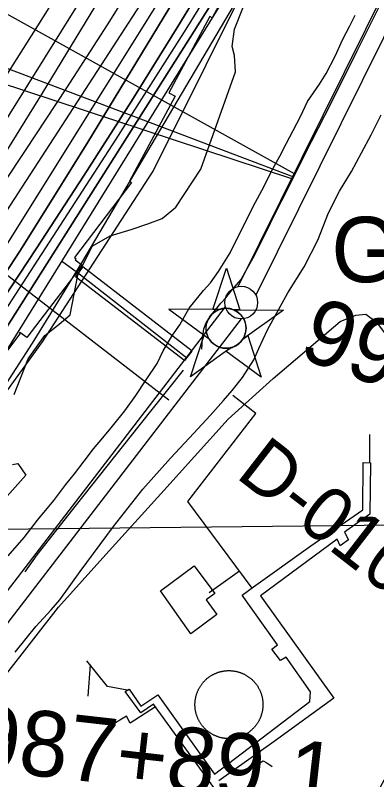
# Model space of a CAD drawing. Extents: x 3651524 to 3689615, y 505651 to 531377.
# Drawn here: x 3684375 to 3684929, y 520078 to 521247 of the extents above; entities that cross this region are included whole.
import ezdxf

# ---------------------------------------------------------------- set-up
doc = ezdxf.new("R2010")
doc.units = 0
for name, color, linetype in [('V-BLDG-OTLN', 7, 'Continuous'), ('V-CHAN-DOCK', 7, 'Continuous'), ('V-CHAN-NAID', 7, 'Continuous'), ('V-DOMW-TANK', 7, 'Continuous'), ('V-FLOD-BASE', 7, 'Continuous'), ('V-GRID-MAJR', 7, 'Continuous'), ('V-LEVE-TOET', 7, 'Continuous'), ('V-RIVR-EDGE', 7, 'Continuous'), ('V-RIVR-RANG', 7, 'Continuous'), ('V-RIVR-RANG-IDEN', 7, 'Continuous'), ('V-RRAP-FSHR', 7, 'Continuous'), ('V-RRAP-RVMT', 7, 'Continuous'), ('V-SITE-OTLN', 7, 'Continuous'), ('V-SITE-VEGE', 7, 'Continuous'), ('V-SURV-IDEN', 7, 'Continuous'), ('V-SURV-LINE', 7, 'Continuous'), ('V-TOPO-DPTH', 7, 'Continuous'), ('V-TOPO-MAJR', 7, 'Continuous'), ('V-TOPO-MINR', 7, 'Continuous'), ('V-TOPO-WATR', 7, 'Continuous'), ('V-UTIL-LINE', 7, 'Continuous')]:
    doc.layers.add(name, color=color, linetype=linetype)

msp = doc.modelspace()

# ---------------------------------------------------------------- linework, layer by layer
at = {"layer": 'V-BLDG-OTLN'}
msp.add_lwpolyline([(3684597.483, 520366.933), (3684649.385, 520405.136), (3684680.56, 520362.782), (3684667.33, 520353.043), (3684683.849, 520330.599), (3684643.817, 520301.084)], close=True, dxfattribs=at)
at = {"layer": 'V-CHAN-DOCK'}
msp.add_lwpolyline([(3684645.939, 520733.468), (3684478.611, 520862.088), (3684467.482, 520847.611), (3684634.847, 520718.964), (3684645.939, 520733.468)], dxfattribs=at)
at = {"layer": 'V-CHAN-NAID'}
for points in [[(3684687.093, 520796.822), (3684677.506, 520796.89), (3684698.632, 520860.374), (3684718.856, 520796.597), (3684709.269, 520796.665), (3684707.692, 520797.243), (3684705.597, 520797.863), (3684703.557, 520798.314), (3684701.521, 520798.622), (3684700.354, 520798.736), (3684698.82, 520798.817), (3684697.098, 520798.815), (3684695.728, 520798.745), (3684693.822, 520798.544), (3684692.456, 520798.325), (3684690.672, 520797.941), (3684689.142, 520797.521), (3684688.11, 520797.19)], [(3684687.093, 520796.822), (3684610.602, 520797.364), (3684672.167, 520751.965), (3684671.054, 520753.874), (3684670.244, 520755.502), (3684669.419, 520757.47), (3684668.723, 520759.524), (3684668.358, 520760.847), (3684667.997, 520762.473), (3684667.753, 520763.918), (3684667.565, 520765.516), (3684667.456, 520767.252), (3684667.444, 520768.833), (3684667.551, 520770.907), (3684667.734, 520772.525), (3684668.126, 520774.728), (3684668.607, 520776.651), (3684669.21, 520778.538), (3684669.865, 520780.217), (3684670.592, 520781.805), (3684671.406, 520783.34), (3684672.467, 520785.077), (3684673.498, 520786.547), (3684674.498, 520787.816), (3684675.5, 520788.962), (3684676.809, 520790.299), (3684677.86, 520791.264), (3684679.577, 520792.661), (3684680.789, 520793.531), (3684682.476, 520794.601), (3684684.207, 520795.546), (3684685.653, 520796.23)], [(3684709.269, 520796.665), (3684785.761, 520796.122), (3684723.558, 520751.6), (3684724.469, 520753.089), (3684725.447, 520754.936), (3684726.162, 520756.521), (3684726.901, 520758.476), (3684727.446, 520760.261), (3684727.844, 520761.9), (3684728.205, 520763.91), (3684728.391, 520765.483), (3684728.515, 520767.689), (3684728.485, 520769.751), (3684728.297, 520771.971), (3684728.031, 520773.729), (3684727.54, 520775.961), (3684726.9, 520778.101), (3684726.15, 520780.083), (3684725.502, 520781.526), (3684724.495, 520783.442), (3684723.433, 520785.164), (3684722.219, 520786.866), (3684720.958, 520788.405), (3684719.686, 520789.771), (3684718.054, 520791.303), (3684716.311, 520792.715), (3684714.628, 520793.892), (3684712.741, 520795.024), (3684711.269, 520795.785)], [(3684705.527, 520738.694), (3684643.324, 520694.172), (3684664.45, 520757.655), (3684672.167, 520751.965), (3684672.802, 520751.001), (3684674.185, 520749.142), (3684675.398, 520747.726), (3684676.864, 520746.223), (3684678.253, 520744.972), (3684679.707, 520743.816), (3684681.11, 520742.829), (3684682.788, 520741.793), (3684684.502, 520740.882), (3684686.293, 520740.071), (3684687.739, 520739.515), (3684689.367, 520738.986), (3684691.593, 520738.422), (3684693.125, 520738.135), (3684695.15, 520737.878), (3684696.687, 520737.774), (3684698.548, 520737.752), (3684700.237, 520737.83), (3684701.947, 520738.006), (3684703.849, 520738.317)], [(3684723.558, 520751.6), (3684731.354, 520757.181), (3684751.578, 520693.404), (3684697.73, 520733.114), (3684705.527, 520738.694), (3684707.193, 520739.17), (3684708.805, 520739.73), (3684710.963, 520740.644), (3684712.698, 520741.528), (3684714.564, 520742.642), (3684716.303, 520743.854), (3684717.855, 520745.099), (3684719.142, 520746.267), (3684720.526, 520747.687), (3684721.73, 520749.089), (3684722.849, 520750.561)]]:
    msp.add_lwpolyline(points, close=True, dxfattribs=at)
msp.add_circle((3684697.979, 520768.288), 30.541, dxfattribs=at)
at = {"layer": 'V-DOMW-TANK'}
for points in [[(3684650.895, 520185.413), (3684650.772, 520186.312), (3684650.665, 520187.213), (3684650.573, 520188.116), (3684650.499, 520189.021), (3684650.44, 520189.926), (3684650.395, 520190.834), (3684650.368, 520191.741), (3684650.358, 520192.648), (3684650.36, 520193.557), (3684650.381, 520194.465), (3684650.418, 520195.37), (3684650.467, 520196.277), (3684650.534, 520197.182), (3684650.616, 520198.088), (3684650.717, 520198.991), (3684650.831, 520199.89), (3684650.96, 520200.789), (3684651.108, 520201.684), (3684651.267, 520202.579), (3684651.446, 520203.468), (3684651.64, 520204.357), (3684651.849, 520205.239), (3684652.07, 520206.12), (3684652.308, 520206.994), (3684652.562, 520207.865), (3684652.83, 520208.733), (3684653.117, 520209.597), (3684653.416, 520210.453), (3684653.729, 520211.305), (3684654.059, 520212.151), (3684654.403, 520212.991), (3684654.761, 520213.824), (3684655.134, 520214.654), (3684655.521, 520215.473), (3684655.923, 520216.288), (3684656.338, 520217.095), (3684656.766, 520217.896), (3684657.211, 520218.686), (3684657.667, 520219.471), (3684658.139, 520220.247), (3684658.624, 520221.015), (3684659.122, 520221.775), (3684659.629, 520222.524), (3684660.156, 520223.266), (3684660.692, 520223.997), (3684661.243, 520224.722), (3684661.804, 520225.435), (3684662.38, 520226.137), (3684662.966, 520226.829), (3684663.564, 520227.513), (3684664.174, 520228.185), (3684664.797, 520228.847), (3684665.429, 520229.496), (3684666.075, 520230.135), (3684666.73, 520230.763), (3684667.398, 520231.38), (3684668.075, 520231.984), (3684668.761, 520232.576), (3684669.46, 520233.158), (3684670.168, 520233.725), (3684670.885, 520234.28), (3684671.614, 520234.823), (3684672.35, 520235.355), (3684673.095, 520235.871), (3684673.851, 520236.377), (3684674.615, 520236.867), (3684675.387, 520237.346), (3684676.167, 520237.809), (3684676.956, 520238.259), (3684677.75, 520238.697), (3684678.555, 520239.119), (3684679.364, 520239.527), (3684680.183, 520239.924), (3684681.006, 520240.303), (3684681.838, 520240.67), (3684682.676, 520241.02), (3684683.515, 520241.356), (3684684.367, 520241.677), (3684685.221, 520241.984), (3684686.083, 520242.275), (3684686.948, 520242.552), (3684687.816, 520242.814), (3684688.689, 520243.06), (3684689.567, 520243.291), (3684690.448, 520243.508), (3684691.335, 520243.707), (3684692.223, 520243.893), (3684693.114, 520244.061), (3684694.009, 520244.215), (3684694.906, 520244.354), (3684695.805, 520244.477), (3684696.709, 520244.583), (3684697.612, 520244.674), (3684698.515, 520244.749), (3684699.422, 520244.809), (3684700.329, 520244.852), (3684701.237, 520244.88), (3684702.144, 520244.893), (3684703.051, 520244.889), (3684703.958, 520244.868)], [(3684703.958, 520244.868), (3684704.866, 520244.833), (3684705.773, 520244.78), (3684706.678, 520244.714), (3684707.581, 520244.63), (3684708.485, 520244.532), (3684709.386, 520244.418), (3684710.283, 520244.286), (3684711.18, 520244.141), (3684712.073, 520243.977), (3684712.963, 520243.803), (3684713.85, 520243.611), (3684714.735, 520243.402), (3684715.614, 520243.178), (3684716.49, 520242.939), (3684717.361, 520242.685), (3684718.227, 520242.417), (3684719.091, 520242.132), (3684719.947, 520241.833), (3684720.799, 520241.518), (3684721.645, 520241.19), (3684722.485, 520240.846), (3684723.32, 520240.487), (3684724.148, 520240.115), (3684724.967, 520239.728), (3684725.782, 520239.328), (3684726.591, 520238.91), (3684727.39, 520238.48), (3684728.182, 520238.036), (3684728.967, 520237.579), (3684729.743, 520237.108), (3684730.511, 520236.625), (3684731.269, 520236.127), (3684732.02, 520235.615), (3684732.761, 520235.091), (3684733.493, 520234.556), (3684734.216, 520234.005), (3684734.926, 520233.442), (3684735.631, 520232.869), (3684736.325, 520232.283), (3684737.007, 520231.683), (3684737.679, 520231.073), (3684738.34, 520230.452), (3684738.992, 520229.817), (3684739.63, 520229.172), (3684740.257, 520228.517), (3684740.874, 520227.851), (3684741.478, 520227.173), (3684742.072, 520226.485), (3684742.653, 520225.787), (3684743.217, 520225.08), (3684743.776, 520224.361), (3684744.318, 520223.634), (3684744.849, 520222.897), (3684745.367, 520222.152), (3684745.871, 520221.398), (3684746.362, 520220.634), (3684746.839, 520219.862), (3684747.302, 520219.082), (3684747.755, 520218.293), (3684748.191, 520217.497), (3684748.613, 520216.692), (3684749.023, 520215.883), (3684749.416, 520215.066), (3684749.797, 520214.24), (3684750.163, 520213.411), (3684750.514, 520212.573), (3684750.849, 520211.729), (3684751.171, 520210.882), (3684751.48, 520210.025), (3684751.771, 520209.167), (3684752.048, 520208.303), (3684752.308, 520207.433), (3684752.555, 520206.558), (3684752.787, 520205.682), (3684753.002, 520204.799), (3684753.203, 520203.914), (3684753.385, 520203.025), (3684753.557, 520202.132), (3684753.71, 520201.237), (3684753.848, 520200.34), (3684753.971, 520199.441), (3684754.077, 520198.54), (3684754.169, 520197.639), (3684754.243, 520196.732), (3684754.302, 520195.827), (3684754.347, 520194.919), (3684754.374, 520194.012), (3684754.386, 520193.103), (3684754.382, 520192.196), (3684754.362, 520191.288), (3684754.327, 520190.381), (3684754.276, 520189.476), (3684754.208, 520188.571), (3684754.124, 520187.665), (3684754.026, 520186.764), (3684753.911, 520185.863), (3684753.782, 520184.962), (3684753.635, 520184.071), (3684753.475, 520183.176), (3684753.299, 520182.285)], [(3684718.661, 520143.478), (3684717.797, 520143.201), (3684716.926, 520142.939), (3684716.054, 520142.693), (3684715.175, 520142.462), (3684714.295, 520142.247), (3684713.408, 520142.046), (3684712.519, 520141.86), (3684711.628, 520141.692), (3684710.733, 520141.538), (3684709.836, 520141.399), (3684708.935, 520141.278), (3684708.034, 520141.17), (3684707.131, 520141.08), (3684706.226, 520141.004), (3684705.32, 520140.944), (3684704.413, 520140.901), (3684703.506, 520140.873), (3684702.599, 520140.862), (3684701.691, 520140.867), (3684700.782, 520140.885), (3684699.877, 520140.922), (3684698.969, 520140.973), (3684698.064, 520141.041), (3684697.161, 520141.123), (3684696.258, 520141.221), (3684695.355, 520141.338), (3684694.46, 520141.467), (3684693.563, 520141.612), (3684692.67, 520141.774), (3684691.779, 520141.952), (3684690.892, 520142.144), (3684690.007, 520142.351), (3684689.129, 520142.575), (3684688.252, 520142.814), (3684687.382, 520143.068), (3684686.514, 520143.336), (3684685.651, 520143.621), (3684684.795, 520143.92), (3684683.943, 520144.235), (3684683.097, 520144.563), (3684682.256, 520144.907), (3684681.422, 520145.266), (3684680.597, 520145.638), (3684679.774, 520146.025), (3684678.958, 520146.427), (3684678.152, 520146.843), (3684677.353, 520147.273), (3684676.56, 520147.719), (3684675.776, 520148.174), (3684675, 520148.645), (3684674.232, 520149.13), (3684673.474, 520149.628), (3684672.72, 520150.138), (3684671.981, 520150.662), (3684671.25, 520151.199), (3684670.527, 520151.748), (3684669.814, 520152.309), (3684669.112, 520152.884), (3684668.417, 520153.472), (3684667.735, 520154.068), (3684667.064, 520154.68), (3684666.402, 520155.303), (3684665.751, 520155.936), (3684665.112, 520156.581), (3684664.485, 520157.236), (3684663.869, 520157.902), (3684663.265, 520158.58), (3684662.671, 520159.268), (3684662.091, 520159.966), (3684661.522, 520160.673), (3684660.967, 520161.392), (3684660.424, 520162.119), (3684659.894, 520162.856), (3684659.376, 520163.601), (3684658.872, 520164.359), (3684658.38, 520165.119), (3684657.903, 520165.891), (3684657.438, 520166.671), (3684656.988, 520167.458), (3684656.551, 520168.256), (3684656.129, 520169.059), (3684655.72, 520169.87), (3684655.327, 520170.687), (3684654.946, 520171.513), (3684654.579, 520172.344), (3684654.229, 520173.18), (3684653.893, 520174.024), (3684653.571, 520174.874), (3684653.264, 520175.728), (3684652.971, 520176.588), (3684652.695, 520177.452), (3684652.433, 520178.32), (3684652.187, 520179.195), (3684651.956, 520180.071), (3684651.741, 520180.954), (3684651.54, 520181.839), (3684651.356, 520182.726), (3684651.186, 520183.621), (3684651.032, 520184.518), (3684650.895, 520185.413)], [(3684753.299, 520182.285), (3684753.104, 520181.398), (3684752.895, 520180.514), (3684752.67, 520179.633), (3684752.435, 520178.759), (3684752.181, 520177.886), (3684751.91, 520177.02), (3684751.626, 520176.158), (3684751.327, 520175.3), (3684751.013, 520174.45), (3684750.684, 520173.604), (3684750.339, 520172.762), (3684749.981, 520171.929), (3684749.608, 520171.101), (3684749.221, 520170.28), (3684748.82, 520169.465), (3684748.404, 520168.658), (3684747.974, 520167.859), (3684747.532, 520167.067), (3684747.075, 520166.282), (3684746.604, 520165.506), (3684746.119, 520164.738), (3684745.621, 520163.978), (3684745.111, 520163.229), (3684744.587, 520162.487), (3684744.05, 520161.754), (3684743.499, 520161.033), (3684742.938, 520160.32), (3684742.363, 520159.618), (3684741.777, 520158.924), (3684741.179, 520158.242), (3684740.568, 520157.57), (3684739.946, 520156.909), (3684739.313, 520156.257), (3684738.668, 520155.618), (3684738.013, 520154.992), (3684737.345, 520154.375), (3684736.667, 520153.769), (3684735.981, 520153.177), (3684735.283, 520152.597), (3684734.574, 520152.028), (3684733.857, 520151.473), (3684733.128, 520150.93), (3684732.395, 520150.4), (3684731.645, 520149.882), (3684730.892, 520149.378), (3684730.126, 520148.886), (3684729.356, 520148.409), (3684728.577, 520147.944), (3684727.787, 520147.494), (3684726.992, 520147.058), (3684726.187, 520146.634), (3684725.378, 520146.228), (3684724.559, 520145.831), (3684723.736, 520145.45), (3684722.904, 520145.085), (3684722.067, 520144.737), (3684721.225, 520144.397), (3684720.377, 520144.076), (3684719.521, 520143.771), (3684718.661, 520143.478)]]:
    msp.add_lwpolyline(points, dxfattribs=at)
at = {"layer": 'V-FLOD-BASE'}
for points in [[(3684660.625, 520736.185), (3684661.909, 520752.322), (3684663.994, 520767.243), (3684667.264, 520776.51), (3684677.824, 520791.393), (3684689.999, 520806.673), (3684697.704, 520814.71), (3684706.635, 520826.371), (3684720.834, 520842.853), (3684727.748, 520854.928), (3684741.58, 520879.482), (3684759.908, 520916.526), (3684772.128, 520941.895), (3684794.113, 520984.571), (3684819.771, 521036.109), (3684858.859, 521112.606), (3684898.367, 521192.732), (3684950.896, 521297.014)], [(3684632.233, 520704.435), (3684564.455, 520619.189), (3684468.668, 520498.157), (3684408.192, 520421.756), (3684389.916, 520396.01)]]:
    msp.add_lwpolyline(points, dxfattribs=at)
at = {"layer": 'V-GRID-MAJR'}
msp.add_line((3682067.059, 520435.603), (3687341.635, 520494.294), dxfattribs=at)
at = {"layer": 'V-LEVE-TOET'}
for points in [[(3684887.076, 521229.522), (3684895.471, 521247.147)], [(3684364.539, 520420.333), (3684388.915, 520448.624), (3684409.47, 520474.856), (3684434.546, 520505.222), (3684452.667, 520529.386), (3684466.249, 520545.605), (3684480.538, 520564.938), (3684494.827, 520583.923), (3684509.45, 520600.829), (3684524.078, 520618.427), (3684543.235, 520641.895), (3684559.622, 520665.374), (3684575.664, 520689.548), (3684592.402, 520714.411), (3684601.841, 520733.765), (3684616.152, 520757.947), (3684626.962, 520773.486), (3684641.277, 520799.051), (3684663.568, 520825.968), (3684674.015, 520838.043), (3684680.288, 520846.675), (3684686.561, 520854.959), (3684704.356, 520883.627), (3684725.68, 520926.827), (3684742.809, 520961.387), (3684755.73, 520984.536), (3684767.616, 521008.729), (3684780.189, 521031.531), (3684790.323, 521051.229), (3684800.456, 521070.581), (3684811.984, 521092.351), (3684822.826, 521115.162), (3684840.957, 521141.751), (3684851.077, 521157.983), (3684864.706, 521184.595), (3684876.601, 521210.518), (3684887.076, 521229.522)], [(3684375.318, 520272.924), (3684391.96, 520294.237), (3684406.57, 520312.329), (3684430.495, 520338.05), (3684443.477, 520352.921), (3684474.746, 520396.363), (3684525.502, 520465.139), (3684570.556, 520522.239), (3684613.142, 520569.664), (3684648.826, 520607.839), (3684673.566, 520634.766), (3684693.849, 520658.081), (3684707.235, 520673.355), (3684723.062, 520693.056), (3684740.538, 520720.014), (3684748.283, 520737.332), (3684761.327, 520765.924), (3684792.655, 520822.279), (3684817.454, 520862.522), (3684838.219, 520903.185), (3684854.55, 520944.678), (3684871.651, 520978.095), (3684889.945, 521008.278), (3684905.41, 521036.457), (3684920.061, 521064.236), (3684935.131, 521094.432)]]:
    msp.add_lwpolyline(points, dxfattribs=at)
at = {"layer": 'V-RIVR-EDGE'}
msp.add_lwpolyline([(3684373.432, 520667.14), (3684395.178, 520721.716), (3684420.48, 520757.073), (3684442.735, 520774.427), (3684459.579, 520788.793), (3684471.135, 520849.398), (3684492.857, 520893.768), (3684520.512, 520909.909), (3684552.953, 520919.434), (3684578.187, 520927.776), (3684600.42, 520936.125), (3684620.874, 520953.484), (3684659.439, 521011.621), (3684712.635, 521160.37), (3684710.897, 521185.588), (3684707.329, 521199.404), (3684710.996, 521225.81), (3684736.37, 521290.582)], dxfattribs=at)
at = {"layer": 'V-RIVR-RANG'}
msp.add_line((3684610.568, 520658.419), (3684008.529, 521122.26), dxfattribs=at)
at = {"layer": 'V-RRAP-FSHR'}
msp.add_lwpolyline([(3683860.377, 520028.675), (3684232.724, 520493.678), (3684417.052, 520747.64), (3684586.635, 521008.758), (3684748.844, 521334.259)], dxfattribs=at)
at = {"layer": 'V-RRAP-RVMT'}
msp.add_lwpolyline([(3684534.873, 521584.827), (3684795.187, 521445.438), (3684751.878, 521364.873), (3684744.387, 521368.91), (3684676.712, 521242.894), (3684672.977, 521244.829), (3684610.458, 521128.2), (3684620.012, 521123.094), (3684550.384, 520993.321), (3684553.224, 520991.173), (3684466.077, 520876.41), (3684468.363, 520874.696), (3684467.019, 520872.926), (3684477.688, 520865.037), (3684392.842, 520754.056), (3684382.551, 520761.691), (3684381.446, 520760.236), (3684382.079, 520759.752), (3684294.413, 520644.23)], dxfattribs=at)
at = {"layer": 'V-SITE-OTLN'}
msp.add_lwpolyline([(3684362.262, 520240.575), (3684441.716, 520341.99), (3684513.728, 520422.495), (3684598.286, 520515.069), (3684701.312, 520629.237), (3684769.933, 520691.385), (3684872.839, 520778.733), (3684896.765, 520788.542), (3684911.835, 520789.945), (3684927.58, 520778.116), (3685072.572, 520585.301), (3685153.939, 520460.377), (3685146.46, 520431.752), (3685032.085, 520245.255), (3684923.166, 520047.345), (3684805.021, 519840.29), (3684715.954, 519725.323), (3684617.877, 519649.347), (3684545.625, 519597.497), (3684391.557, 519489.074), (3684224.612, 519377.769)], dxfattribs=at)
at = {"layer": 'V-SITE-VEGE'}
msp.add_lwpolyline([(3684371.234, 520560.27), (3684379.486, 520561.608), (3684391.769, 520543.69), (3684284.049, 520423.261)], dxfattribs=at)
at = {"layer": 'V-SURV-LINE'}
for points in [[(3684716.733, 520832.139), (3685172.761, 521751.158)], [(3685199.628, 521737.81), (3684743.599, 520818.79)], [(3684189.311, 520141.155), (3684697.205, 520800.877)], [(3684720.978, 520782.579), (3684213.084, 520122.857)]]:
    msp.add_lwpolyline(points, dxfattribs=at)
msp.add_circle((3684721.284, 520807.565), 25, dxfattribs=at)
at = {"layer": 'V-TOPO-DPTH'}
for points in [[(3684229.893, 520684.859), (3684796.129, 521589.42)], [(3684229.893, 520684.859), (3684796.129, 521589.42)], [(3684328.494, 520804.301), (3684382.174, 520886.404), (3684434.595, 520969.316), (3684486.178, 521052.768), (3684800.595, 521570.228)], [(3684800.595, 521570.228), (3684486.178, 521052.768), (3684434.595, 520969.316), (3684382.174, 520886.404), (3684328.494, 520804.301)], [(3684362.081, 520683.761), (3684401.947, 520745.525), (3684440.679, 520808.007), (3684478.655, 520870.967), (3684861.748, 521519.405)], [(3684202.897, 520579.857), (3684407.356, 520889.697), (3684480.673, 521002.319), (3684553.049, 521115.534), (3684624.013, 521229.64), (3684694.035, 521344.339)], [(3684694.035, 521344.339), (3684624.013, 521229.64), (3684553.049, 521115.534), (3684480.673, 521002.319), (3684407.356, 520889.697), (3684202.897, 520579.857)], [(3684684.056, 521278.249), (3684648.93, 521222.445), (3684245.906, 520587.601)], [(3684684.056, 521278.249), (3684648.93, 521222.445), (3684245.906, 520587.601)]]:
    msp.add_lwpolyline(points, dxfattribs=at)
at = {"layer": 'V-TOPO-MAJR'}
msp.add_lwpolyline([(3684167.829, 520649.266), (3684700.185, 521468.62)], dxfattribs=at)
at = {"layer": 'V-TOPO-MINR'}
for points in [[(3684128.765, 520714.772), (3684711.182, 521648.33)], [(3684364.005, 521042.125), (3684417.019, 521127.796), (3684717.343, 521621.547)], [(3684229.893, 520684.859), (3684796.129, 521589.42)], [(3684328.494, 520804.301), (3684382.174, 520886.404), (3684434.595, 520969.316), (3684486.178, 521052.768), (3684800.595, 521570.228)], [(3684235.852, 520531.018), (3684764.995, 521385.02)], [(3684202.897, 520579.857), (3684407.356, 520889.697), (3684480.673, 521002.319), (3684553.049, 521115.534), (3684624.013, 521229.64), (3684694.035, 521344.339)], [(3684126.374, 520642.182), (3684391.009, 521039.901), (3684454.046, 521135.89), (3684516.304, 521232.375), (3684577.394, 521329.605)], [(3684222.379, 520583.276), (3684529.705, 521057.431), (3684583.572, 521141.48), (3684636.862, 521225.891), (3684689.283, 521310.844)], [(3684079.793, 520710.307), (3684409.774, 521230.596), (3684455.65, 521303.935)], [(3684245.906, 520587.601), (3684648.93, 521222.445), (3684684.056, 521278.249)]]:
    msp.add_lwpolyline(points, dxfattribs=at)
at = {"layer": 'V-TOPO-WATR'}
msp.add_lwpolyline([(3684362.081, 520683.761), (3684401.947, 520745.525), (3684440.679, 520808.007), (3684478.655, 520870.967), (3684861.748, 521519.405)], dxfattribs=at)
at = {"layer": 'V-UTIL-LINE'}
for p, q in [((3684802.572, 521004.385), (3682989.975, 522010.639)), ((3684801.611, 520999.486), (3682739.65, 521779.09)), ((3684798.574, 520996.824), (3682652.037, 521703.992)), ((3684470.814, 520853.106), (3684446.123, 520871.11)), ((3684637.814, 520722.845), (3684470.814, 520853.106)), ((3684918.032, 520562.795), (3684917.753, 520605.965)), ((3684718.745, 520396.76), (3684672.106, 520363.765)), ((3684489.938, 520253.478), (3684486.399, 520205.579)), ((3684567.598, 520190.571), (3684593.295, 520208.006))]:
    msp.add_line(p, q, dxfattribs=at)
for points in [[(3684737.785, 520371.191), (3684639.24, 520503.516), (3684743.739, 520637.767), (3684708.286, 520665.441)], [(3684593.295, 520208.006), (3684680.032, 520086.648), (3684826.169, 520197.463), (3684827.187, 520212.641), (3684789.95, 520265.465), (3684781.387, 520260.285), (3684768.184, 520277.896), (3684776.753, 520284.501), (3684736.21, 520340.661), (3684722.542, 520360.173), (3684740.153, 520372.901), (3684827.746, 520435.451), (3684907.194, 520490.739), (3684907.995, 520562.843), (3684918.906, 520562.791), (3684918.075, 520484.05), (3684879.05, 520456.711), (3684885.163, 520444.825), (3684872.789, 520435.867), (3684868.161, 520445.629), (3684750.526, 520359.097), (3684862.721, 520202.991), (3684771.813, 520136.515), (3684687.099, 520076.178)], [(3684546.426, 520214.754), (3684516.566, 520220.583), (3684484.962, 520259.626)], [(3684679.464, 520066.252), (3684587.063, 520193.33), (3684567.551, 520180.135), (3684543.508, 520212.977), (3684549.693, 520216.745), (3684567.598, 520190.571)], [(3684590.018, 520189.267), (3684551.006, 520164.302), (3684545.361, 520175.236), (3684523.48, 520162.053)], [(3684740.503, 520114.214), (3684749.467, 520103.736), (3684754.702, 520107.034), (3684760.379, 520103.687), (3684768.419, 520098.432)]]:
    msp.add_lwpolyline(points, dxfattribs=at)

# ---------------------------------------------------------------- texts
at = {"layer": 'V-CHAN-NAID'}
msp.add_text('GRETNA "97" (96.6) (6)', height=100, rotation=0.07034, dxfattribs=at).set_placement((3684859.109, 520838.696))
at = {"layer": 'V-RIVR-RANG-IDEN'}
msp.add_text('D-010', height=83, rotation=322.246326, dxfattribs=at).set_placement((3684710.846, 520541.428))
at = {"layer": 'V-SURV-IDEN'}
for s, rotation, p in [('996+61.7', 340.185651, (3684805.925, 520724.725)), ('987+89.1', 353.561995, (3684303.783, 520095.841))]:
    msp.add_text(s, height=100, rotation=rotation, dxfattribs=at).set_placement(p)

doc.saveas('drawing.dxf')
